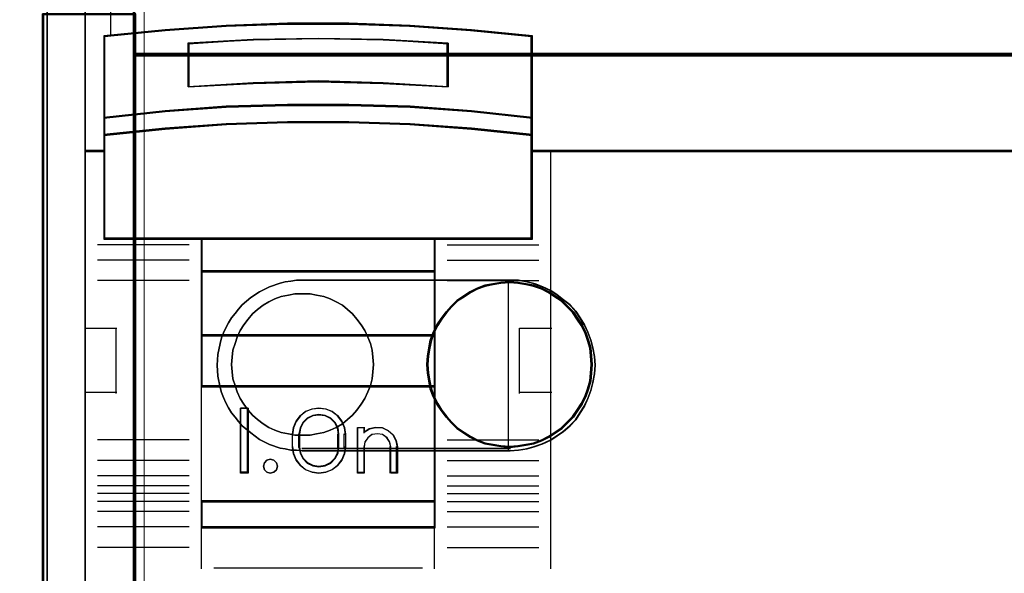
# Model space of a CAD drawing. Header units: millimetres. Extents: x -1290 to 1795, y -4192 to -1311.
# Tile 841 of 1056: x 1427.38 to 1434.99, y -2285.76 to -2281.49. Entities that reach past the tile are written whole.
import ezdxf

# ---------------------------------------------------------------- set-up
doc = ezdxf.new("R2010")
doc.units = ezdxf.units.MM
doc.layers.add('30', color=7, linetype='Continuous')
doc.layers.add('45', color=7, linetype='Continuous')
doc.layers.add('Aparatura', color=7, linetype='Continuous', lineweight=13)

# ---------------------------------------------------------------- blocks, each defined once
blk = doc.blocks.new('*U290')
at = {"layer": '45', "color": 7}
for points in [[(495.416148, -383.552872), (423.39533, -383.552872), (423.39533, -465.581435), (495.416148, -465.581435), (495.416148, -383.552872)], [(491.918777, -403.501425), (426.892219, -403.501425), (426.569258, -402.315699), (423.39533, -402.315699), (423.39533, -416.489263), (424.141481, -416.489263), (424.141481, -415.860553), (424.141481, -415.187722), (424.141481, -412.044169), (426.49687, -411.807024), (428.852259, -411.641573), (431.213217, -411.558848), (433.579743, -411.558848), (435.9407, -411.641573), (438.296089, -411.807024), (440.651478, -412.044169), (440.651478, -415.187722), (440.651478, -415.860553), (440.651478, -416.489263), (441.39763, -416.489263), (494.418942, -416.489263), (494.418942, -402.315699), (492.241738, -402.315699), (491.918777, -403.501425)], [(434.925017, -413.853054), (437.434985, -413.988152), (437.434985, -412.293795), (434.925017, -412.158697), (432.403869, -412.113665), (429.899492, -412.158697), (427.389524, -412.293795), (427.389524, -413.988152), (429.899492, -413.853054), (432.403869, -413.796763), (434.925017, -413.853054)], [(438.324124, -414.908843), (435.96384, -414.737502), (433.597976, -414.663254), (431.226533, -414.663254), (428.860669, -414.737502), (426.500385, -414.908843), (424.140101, -415.165854), (424.140101, -415.862639), (426.500385, -415.617051), (428.860669, -415.44571), (431.226533, -415.36004), (433.597976, -415.36004), (435.96384, -415.44571), (438.324124, -415.617051), (440.684408, -415.862639), (440.684408, -415.165854), (438.324124, -414.908843)], [(438.30877, -414.921565), (435.954616, -414.75638), (433.594897, -414.6848), (431.229612, -414.6848), (428.869893, -414.75638), (426.515739, -414.921565), (424.161585, -415.169342), (424.161585, -415.841093), (426.515739, -415.604328), (428.869893, -415.439144), (431.229612, -415.356551), (433.594897, -415.356551), (435.954616, -415.439144), (438.30877, -415.604328), (440.662924, -415.841093), (440.662924, -415.169342), (438.30877, -414.921565)], [(438.30877, -414.921565), (435.954616, -414.75638), (433.594897, -414.6848), (431.229612, -414.6848), (428.869893, -414.75638), (426.515739, -414.921565), (424.161585, -415.169342), (424.161585, -415.841093), (426.515739, -415.604328), (428.869893, -415.439144), (431.229612, -415.356551), (433.594897, -415.356551), (435.954616, -415.439144), (438.30877, -415.604328), (440.662924, -415.841093), (440.662924, -415.169342), (438.30877, -414.921565)], [(427.900932, -419.870163), (436.923577, -419.870163), (440.684408, -419.870163), (440.684408, -416.456125), (440.684408, -415.823279), (438.324124, -415.584574), (435.96384, -415.418035), (433.597976, -415.334766), (431.226533, -415.334766), (428.860669, -415.418035), (426.500385, -415.584574), (424.140101, -415.823279), (424.140101, -416.456125), (424.140101, -419.870163), (427.900932, -419.870163)], [(427.912648, -419.848617), (436.911861, -419.848617), (440.662924, -419.848617), (440.662924, -416.467017), (440.662924, -415.840183), (438.30877, -415.603746), (435.954616, -415.43879), (433.594897, -415.356312), (431.229612, -415.356312), (428.869893, -415.43879), (426.515739, -415.603746), (424.161585, -415.840183), (424.161585, -416.467017), (424.161585, -419.848617), (427.912648, -419.848617)], [(436.933697, -419.825276), (427.890812, -419.825276), (427.890812, -421.134185), (436.933697, -421.134185), (436.933697, -419.825276)], [(436.912213, -419.846822), (427.912296, -419.846822), (427.912296, -421.112639), (436.912213, -421.112639), (436.912213, -419.846822)], [(436.933697, -421.091093), (427.890812, -421.091093), (427.890812, -423.602978), (436.933697, -423.602978), (436.933697, -421.091093)], [(436.912213, -421.110844), (427.912296, -421.110844), (427.912296, -423.581432), (436.912213, -423.581432), (436.912213, -421.110844)], [(436.933697, -423.558091), (427.890812, -423.558091), (427.890812, -425.576217), (436.933697, -425.576217), (436.933697, -423.558091)], [(436.912213, -423.579637), (427.912296, -423.579637), (427.912296, -425.554671), (436.912213, -425.554671), (436.912213, -423.579637)], [(427.890812, -430.018249), (436.933697, -430.018249), (436.933697, -425.533125), (427.890812, -425.533125), (427.890812, -430.018249)], [(429.709773, -426.394958), (429.709773, -428.906843), (429.416161, -428.906843), (429.416161, -426.394958), (429.709773, -426.394958)], [(431.555967, -426.898454), (431.726521, -426.685867), (431.9255, -426.52363), (432.181331, -426.428525), (432.437162, -426.394958), (432.704363, -426.428525), (432.948823, -426.52363), (433.159173, -426.685867), (433.329726, -426.898454), (433.426373, -427.139013), (433.460484, -427.40195), (433.460484, -427.899851), (433.426373, -428.162788), (433.329726, -428.403347), (433.159173, -428.615934), (432.948823, -428.772577), (432.704363, -428.873277), (432.437162, -428.906843), (432.181331, -428.873277), (431.9255, -428.772577), (431.726521, -428.615934), (431.555967, -428.403347), (431.45932, -428.162788), (431.419524, -427.899851), (431.419524, -427.40195), (431.45932, -427.139013), (431.555967, -426.898454)], [(431.819481, -426.946298), (431.71063, -427.159915), (431.664798, -427.401641), (431.664798, -427.901956), (431.71063, -428.13806), (431.819481, -428.346056), (431.991351, -428.514702), (432.203325, -428.621511), (432.438214, -428.660861), (432.684561, -428.621511), (432.896535, -428.514702), (433.068405, -428.346056), (433.177256, -428.13806), (433.21163, -427.901956), (433.21163, -427.401641), (433.177256, -427.159915), (433.068405, -426.946298), (432.896535, -426.777652), (432.684561, -426.676465), (432.438214, -426.642735), (432.203325, -426.676465), (431.991351, -426.777652), (431.819481, -426.946298)], [(433.924176, -428.906843), (433.924176, -427.13829), (434.181981, -427.13829), (434.181981, -427.324157), (434.388226, -427.188981), (434.634573, -427.13829), (434.892379, -427.155187), (435.11581, -427.262201), (435.310596, -427.431171), (435.425177, -427.6452), (435.471009, -427.893023), (435.471009, -428.906843), (435.213203, -428.906843), (435.213203, -427.893023), (435.167371, -427.695891), (435.064249, -427.538185), (434.892379, -427.419906), (434.697592, -427.391745), (434.491348, -427.419906), (434.330936, -427.538185), (434.216355, -427.695891), (434.181981, -427.893023), (434.181981, -428.906843), (433.924176, -428.906843)], [(430.803817, -428.507188), (430.834091, -428.638418), (430.803817, -428.775613), (430.700884, -428.871053), (430.561621, -428.906843), (430.428414, -428.871053), (430.33759, -428.775613), (430.295206, -428.638418), (430.33759, -428.507188), (430.428414, -428.405783), (430.561621, -428.369993), (430.700884, -428.405783), (430.803817, -428.507188)], [(436.933697, -429.975157), (427.890812, -429.975157), (427.890812, -431.012948), (436.933697, -431.012948), (436.933697, -429.975157)], [(436.912213, -429.994907), (427.912296, -429.994907), (427.912296, -430.991402), (436.912213, -430.991402), (436.912213, -429.994907)]]:
    blk.add_lwpolyline(points, close=True, dxfattribs=at)
at = {"layer": '45', "color": 139}
for points in [[(495.416148, -383.552872), (423.39533, -383.552872), (423.39533, -465.581435), (495.416148, -465.581435), (495.416148, -383.552872)], [(430.834091, -428.638418), (430.803817, -428.507188), (430.700884, -428.405783), (430.561621, -428.369993), (430.428414, -428.405783), (430.33759, -428.507188), (430.295206, -428.638418), (430.33759, -428.775613), (430.428414, -428.871053), (430.561621, -428.906843), (430.700884, -428.871053), (430.803817, -428.775613), (430.834091, -428.638418)]]:
    blk.add_lwpolyline(points, close=True, dxfattribs=at)
at = {"layer": '45', "color": 59}
for points in [[(495.394664, -383.574418), (423.416813, -383.574418), (423.416813, -465.55989), (495.394664, -465.55989), (495.394664, -383.574418)], [(435.96384, -414.77384), (438.324124, -414.940755), (440.684408, -415.191127), (440.684408, -412.019748), (438.324124, -411.780504), (435.96384, -411.613589), (433.597976, -411.530132), (431.226533, -411.530132), (428.860669, -411.613589), (426.500385, -411.780504), (424.140101, -412.019748), (424.140101, -415.191127), (426.500385, -414.940755), (428.860669, -414.77384), (431.226533, -414.701511), (433.597976, -414.701511), (435.96384, -414.77384)], [(435.954616, -414.757206), (438.30877, -414.922156), (440.662924, -415.169581), (440.662924, -412.035531), (438.30877, -411.799103), (435.954616, -411.634153), (433.594897, -411.551678), (431.229612, -411.551678), (428.869893, -411.634153), (426.515739, -411.799103), (424.161585, -412.035531), (424.161585, -415.169581), (426.515739, -414.922156), (428.869893, -414.757206), (431.229612, -414.685728), (433.594897, -414.685728), (435.954616, -414.757206)], [(437.434985, -412.293795), (437.434985, -413.988152), (434.925017, -413.853054), (432.403869, -413.796763), (429.899492, -413.853054), (427.389524, -413.988152), (427.389524, -412.293795), (429.899492, -412.158697), (432.403869, -412.113665), (434.925017, -412.158697), (437.434985, -412.293795)], [(434.925017, -413.853054), (437.434985, -413.988152), (437.434985, -412.293795), (434.925017, -412.158697), (432.403869, -412.113665), (429.899492, -412.158697), (427.389524, -412.293795), (427.389524, -413.988152), (429.899492, -413.853054), (432.403869, -413.796763), (434.925017, -413.853054)], [(434.914269, -413.834484), (437.413501, -413.966606), (437.413501, -412.309577), (434.914269, -412.177456), (432.403905, -412.133415), (429.910239, -412.177456), (427.411008, -412.309577), (427.411008, -413.966606), (429.910239, -413.834484), (432.403905, -413.779433), (434.914269, -413.834484)], [(434.914269, -413.834484), (437.413501, -413.966606), (437.413501, -412.309577), (434.914269, -412.177456), (432.403905, -412.133415), (429.910239, -412.177456), (427.411008, -412.309577), (427.411008, -413.966606), (429.910239, -413.834484), (432.403905, -413.779433), (434.914269, -413.834484)], [(438.324124, -414.908843), (435.96384, -414.737502), (433.597976, -414.663254), (431.226533, -414.663254), (428.860669, -414.737502), (426.500385, -414.908843), (424.140101, -415.165854), (424.140101, -415.862639), (426.500385, -415.617051), (428.860669, -415.44571), (431.226533, -415.36004), (433.597976, -415.36004), (435.96384, -415.44571), (438.324124, -415.617051), (440.684408, -415.862639), (440.684408, -415.165854), (438.324124, -414.908843)], [(427.900932, -419.870163), (436.923577, -419.870163), (440.684408, -419.870163), (440.684408, -416.456125), (440.684408, -415.823279), (438.324124, -415.584574), (435.96384, -415.418035), (433.597976, -415.334766), (431.226533, -415.334766), (428.860669, -415.418035), (426.500385, -415.584574), (424.140101, -415.823279), (424.140101, -416.456125), (424.140101, -419.870163), (427.900932, -419.870163)], [(427.912648, -419.848617), (436.911861, -419.848617), (440.662924, -419.848617), (440.662924, -416.467017), (440.662924, -415.840183), (438.30877, -415.603746), (435.954616, -415.43879), (433.594897, -415.356312), (431.229612, -415.356312), (428.869893, -415.43879), (426.515739, -415.603746), (424.161585, -415.840183), (424.161585, -416.467017), (424.161585, -419.848617), (427.912648, -419.848617)], [(436.933697, -419.825276), (427.890812, -419.825276), (427.890812, -421.134185), (436.933697, -421.134185), (436.933697, -419.825276)], [(436.912213, -419.846822), (427.912296, -419.846822), (427.912296, -421.112639), (436.912213, -421.112639), (436.912213, -419.846822)], [(436.933697, -421.091093), (427.890812, -421.091093), (427.890812, -423.602978), (436.933697, -423.602978), (436.933697, -421.091093)], [(436.912213, -421.110844), (427.912296, -421.110844), (427.912296, -423.581432), (436.912213, -423.581432), (436.912213, -421.110844)], [(436.933697, -423.558091), (427.890812, -423.558091), (427.890812, -425.576217), (436.933697, -425.576217), (436.933697, -423.558091)], [(436.912213, -423.579637), (427.912296, -423.579637), (427.912296, -425.554671), (436.912213, -425.554671), (436.912213, -423.579637)], [(427.890812, -430.018249), (436.933697, -430.018249), (436.933697, -425.533125), (427.890812, -425.533125), (427.890812, -430.018249)], [(429.709773, -426.394958), (429.709773, -428.906843), (429.416161, -428.906843), (429.416161, -426.394958), (429.709773, -426.394958)], [(431.555967, -426.898454), (431.726521, -426.685867), (431.9255, -426.52363), (432.181331, -426.428525), (432.437162, -426.394958), (432.704363, -426.428525), (432.948823, -426.52363), (433.159173, -426.685867), (433.329726, -426.898454), (433.426373, -427.139013), (433.460484, -427.40195), (433.460484, -427.899851), (433.426373, -428.162788), (433.329726, -428.403347), (433.159173, -428.615934), (432.948823, -428.772577), (432.704363, -428.873277), (432.437162, -428.906843), (432.181331, -428.873277), (431.9255, -428.772577), (431.726521, -428.615934), (431.555967, -428.403347), (431.45932, -428.162788), (431.419524, -427.899851), (431.419524, -427.40195), (431.45932, -427.139013), (431.555967, -426.898454)], [(431.819481, -426.946298), (431.71063, -427.159915), (431.664798, -427.401641), (431.664798, -427.901956), (431.71063, -428.13806), (431.819481, -428.346056), (431.991351, -428.514702), (432.203325, -428.621511), (432.438214, -428.660861), (432.684561, -428.621511), (432.896535, -428.514702), (433.068405, -428.346056), (433.177256, -428.13806), (433.21163, -427.901956), (433.21163, -427.401641), (433.177256, -427.159915), (433.068405, -426.946298), (432.896535, -426.777652), (432.684561, -426.676465), (432.438214, -426.642735), (432.203325, -426.676465), (431.991351, -426.777652), (431.819481, -426.946298)], [(431.836668, -426.961362), (431.73084, -427.170418), (431.686281, -427.406982), (431.686281, -427.896615), (431.73084, -428.127677), (431.836668, -428.331232), (432.003764, -428.496277), (432.209849, -428.600805), (432.438214, -428.639316), (432.677718, -428.600805), (432.883804, -428.496277), (433.0509, -428.331232), (433.156727, -428.127677), (433.190147, -427.896615), (433.190147, -427.406982), (433.156727, -427.170418), (433.0509, -426.961362), (432.883804, -426.796317), (432.677718, -426.69729), (432.438214, -426.664281), (432.209849, -426.69729), (432.003764, -426.796317), (431.836668, -426.961362)], [(433.924176, -428.906843), (433.924176, -427.13829), (434.181981, -427.13829), (434.181981, -427.324157), (434.388226, -427.188981), (434.634573, -427.13829), (434.892379, -427.155187), (435.11581, -427.262201), (435.310596, -427.431171), (435.425177, -427.6452), (435.471009, -427.893023), (435.471009, -428.906843), (435.213203, -428.906843), (435.213203, -427.893023), (435.167371, -427.695891), (435.064249, -427.538185), (434.892379, -427.419906), (434.697592, -427.391745), (434.491348, -427.419906), (434.330936, -427.538185), (434.216355, -427.695891), (434.181981, -427.893023), (434.181981, -428.906843), (433.924176, -428.906843)], [(430.803817, -428.507188), (430.834091, -428.638418), (430.803817, -428.775613), (430.700884, -428.871053), (430.561621, -428.906843), (430.428414, -428.871053), (430.33759, -428.775613), (430.295206, -428.638418), (430.33759, -428.507188), (430.428414, -428.405783), (430.561621, -428.369993), (430.700884, -428.405783), (430.803817, -428.507188)], [(436.933697, -429.975157), (427.890812, -429.975157), (427.890812, -431.012948), (436.933697, -431.012948), (436.933697, -429.975157)], [(436.912213, -429.994907), (427.912296, -429.994907), (427.912296, -430.991402), (436.912213, -430.991402), (436.912213, -429.994907)]]:
    blk.add_lwpolyline(points, close=True, dxfattribs=at)
at = {"layer": '45', "color": 140}
for points in [[(491.918777, -403.501425), (426.892219, -403.501425), (426.569258, -402.315699), (423.39533, -402.315699), (423.39533, -416.489263), (424.141481, -416.489263), (424.141481, -415.860553), (424.141481, -415.187722), (424.141481, -412.044169), (426.49687, -411.807024), (428.852259, -411.641573), (431.213217, -411.558848), (433.579743, -411.558848), (435.9407, -411.641573), (438.296089, -411.807024), (440.651478, -412.044169), (440.651478, -415.187722), (440.651478, -415.860553), (440.651478, -416.489263), (441.39763, -416.489263), (494.418942, -416.489263), (494.418942, -402.315699), (492.241738, -402.315699), (491.918777, -403.501425)], [(491.898806, -403.519366), (426.911588, -403.519366), (426.588822, -402.337245), (423.416813, -402.337245), (423.416813, -416.467718), (424.162514, -416.467718), (424.162514, -415.840918), (424.162514, -415.170133), (424.162514, -412.036137), (426.516478, -411.799713), (428.870442, -411.634766), (431.229971, -411.552292), (433.595065, -411.552292), (435.954594, -411.634766), (438.308558, -411.799713), (440.662522, -412.036137), (440.662522, -415.170133), (440.662522, -415.840918), (440.662522, -416.467718), (441.408223, -416.467718), (494.397458, -416.467718), (494.397458, -402.337245), (492.221572, -402.337245), (491.898806, -403.519366)]]:
    blk.add_lwpolyline(points, close=True, dxfattribs=at)
blk.add_lwpolyline([(424.390745, -402.315699), (424.390745, -412.02389)], dxfattribs=at)
at = {"layer": '45', "color": 139}
for points in [[(440.684408, -412.058005), (438.324124, -411.800067), (435.96384, -411.62011), (433.597976, -411.530132), (431.226533, -411.530132), (428.860669, -411.62011), (426.500385, -411.800067), (424.140101, -412.058005)], [(424.140101, -412.014913), (424.140101, -419.870163)], [(437.434985, -412.332714), (434.925017, -412.168427), (432.403869, -412.113665), (429.899492, -412.168427), (427.389524, -412.332714)], [(440.63965, -419.870163), (440.63965, -412.014913)], [(427.389524, -413.988152), (427.389524, -412.289622)], [(437.390227, -413.988152), (437.390227, -412.289622)], [(437.434985, -413.988152), (434.925017, -413.824657), (432.403869, -413.756534), (429.899492, -413.824657), (427.389524, -413.988152)], [(440.684408, -415.191127), (438.324124, -414.921192), (435.96384, -414.741236), (433.597976, -414.663254), (431.226533, -414.663254), (428.860669, -414.741236), (426.500385, -414.921192), (424.140101, -415.191127)], [(440.684408, -415.862639), (438.324124, -415.604701), (435.96384, -415.424744), (433.597976, -415.334766), (431.226533, -415.334766), (428.860669, -415.424744), (426.500385, -415.604701), (424.140101, -415.862639)], [(424.184859, -416.444376), (423.39533, -416.444376)], [(495.416148, -416.444376), (440.63965, -416.444376)], [(441.386212, -416.444376), (441.386212, -432.607339)], [(427.434282, -420.083826), (423.889457, -420.083826)], [(440.684408, -419.825276), (424.140101, -419.825276)], [(427.890812, -419.825276), (427.890812, -431.012948)], [(427.890812, -419.825276), (436.933697, -419.825276)], [(436.888939, -419.825276), (436.888939, -431.012948)], [(437.390227, -420.083826), (440.929681, -420.083826)], [(427.434282, -420.678132), (423.889457, -420.678132)], [(437.390227, -420.678132), (440.929681, -420.678132)], [(427.890812, -421.091093), (436.933697, -421.091093)], [(427.434282, -421.469941), (423.889457, -421.469941)], [(437.390227, -421.469941), (440.929681, -421.469941)], [(423.39533, -423.312109), (424.641389, -423.312109)], [(424.596631, -423.312109), (424.596631, -425.823994)], [(440.190281, -425.823994), (440.190281, -423.312109)], [(440.190281, -423.312109), (441.43097, -423.312109)], [(427.890812, -423.558091), (436.933697, -423.558091)], [(423.39533, -425.779107), (424.641389, -425.779107)], [(427.890812, -425.533125), (436.933697, -425.533125)], [(440.190281, -425.779107), (441.43097, -425.779107)], [(429.709773, -426.394958), (429.416161, -426.394958)], [(429.416161, -426.394958), (429.416161, -428.906843)], [(429.666805, -426.394958), (429.666805, -428.906843)], [(433.460484, -427.429158), (433.426373, -427.159117), (433.329726, -426.912058), (433.159173, -426.693727), (432.948823, -426.527106), (432.704363, -426.429432), (432.437162, -426.394958), (432.181331, -426.429432), (431.9255, -426.527106), (431.726521, -426.693727), (431.555967, -426.912058), (431.45932, -427.159117), (431.419524, -427.429158)], [(433.21163, -427.429158), (433.177256, -427.178668), (433.068405, -426.957305), (432.896535, -426.782544), (432.684561, -426.677688), (432.438214, -426.642735), (432.203325, -426.677688), (431.991351, -426.782544), (431.819481, -426.957305), (431.71063, -427.178668), (431.664798, -427.429158)], [(433.924176, -427.13829), (434.217788, -427.13829)], [(433.924176, -427.13829), (433.924176, -428.906843)], [(434.17482, -427.13829), (434.17482, -427.362725)], [(435.471009, -427.91753), (435.424922, -427.66166), (435.309705, -427.440682), (435.113837, -427.266225), (434.889164, -427.155735), (434.629926, -427.13829), (434.38221, -427.190627), (434.17482, -427.330192)], [(427.434282, -427.621275), (423.889457, -427.621275)], [(431.419524, -427.91753), (431.419524, -427.384271)], [(431.664798, -427.91753), (431.664798, -427.384271)], [(433.166872, -427.91753), (433.166872, -427.384271)], [(433.417517, -427.91753), (433.417517, -427.384271)], [(435.220365, -427.91753), (435.173896, -427.707822), (435.069341, -427.540055), (434.895084, -427.414229), (434.697592, -427.384271), (434.488483, -427.414229), (434.325843, -427.540055), (434.209672, -427.707822), (434.17482, -427.91753)], [(437.390227, -427.621275), (440.929681, -427.621275)], [(431.419524, -427.874439), (431.45932, -428.144011), (431.555967, -428.390641), (431.726521, -428.608593), (431.9255, -428.769189), (432.181331, -428.87243), (432.437162, -428.906843), (432.704363, -428.87243), (432.948823, -428.769189), (433.159173, -428.608593), (433.329726, -428.390641), (433.426373, -428.144011), (433.460484, -427.874439)], [(431.664798, -427.874439), (431.71063, -428.119104), (431.819481, -428.334642), (431.991351, -428.509402), (432.203325, -428.620084), (432.438214, -428.660861), (432.684561, -428.620084), (432.896535, -428.509402), (433.068405, -428.334642), (433.177256, -428.119104), (433.21163, -427.874439)], [(434.17482, -427.874439), (434.17482, -428.906843)], [(435.175607, -427.874439), (435.175607, -428.906843)], [(435.426251, -427.874439), (435.426251, -428.906843)], [(427.434282, -428.413084), (423.889457, -428.413084)], [(437.390227, -428.413084), (440.929681, -428.413084)], [(427.434282, -429.00739), (423.889457, -429.00739)], [(429.709773, -428.863751), (429.416161, -428.863751)], [(433.924176, -428.863751), (434.217788, -428.863751)], [(435.175607, -428.863751), (435.471009, -428.863751)], [(437.390227, -429.00739), (440.929681, -429.00739)], [(427.434282, -429.397011), (423.889457, -429.397011)], [(437.390227, -429.397011), (440.929681, -429.397011)], [(427.434282, -429.693266), (423.889457, -429.693266)], [(427.890812, -429.975157), (436.933697, -429.975157)], [(437.390227, -429.693266), (440.929681, -429.693266)], [(427.434282, -429.996703), (423.889457, -429.996703)], [(437.390227, -429.996703), (440.929681, -429.996703)], [(427.434282, -430.386323), (423.889457, -430.386323)], [(437.390227, -430.386323), (440.929681, -430.386323)], [(427.434282, -430.980629), (423.889457, -430.980629)], [(427.890812, -430.969856), (436.933697, -430.969856)], [(427.890812, -430.969856), (427.890812, -432.607339)], [(436.888939, -430.969856), (436.888939, -432.607339)], [(437.390227, -430.980629), (440.929681, -430.980629)], [(427.434282, -431.772438), (423.889457, -431.772438)], [(437.390227, -431.772438), (440.929681, -431.772438)], [(428.38673, -432.564248), (436.437779, -432.564248)]]:
    blk.add_lwpolyline(points, dxfattribs=at)
blk = doc.blocks.new('*U312')
at = {"layer": '30', "color": 7}
for points in [[(548.842747, -706.874973), (117.158256, -706.874973), (117.158256, -709.439856), (117.158256, -710.917451), (117.158256, -712.478684), (548.842747, -712.478684), (548.842747, -710.917451), (548.842747, -709.439856), (548.842747, -706.874973)], [(117.158256, -712.478684), (117.158256, -709.399426), (117.158256, -712.478684)], [(113.649238, -710.85377), (113.649238, -737.945854), (113.649238, -710.85377)], [(115.194714, -710.85377), (113.649238, -710.85377), (113.649238, -737.945854), (115.194714, -737.945854), (117.245982, -737.945854), (117.245982, -736.486626), (117.245982, -734.972333), (117.245982, -713.909889), (117.245982, -712.395596), (117.245982, -710.85377), (115.194714, -710.85377)], [(115.200756, -710.896861), (113.692205, -710.896861), (113.692205, -737.902763), (115.200756, -737.902763), (117.203014, -737.902763), (117.203014, -736.448177), (117.203014, -734.9387), (117.203014, -713.943259), (117.203014, -712.433783), (117.203014, -710.896861), (115.200756, -710.896861)], [(117.158256, -712.390705), (548.842747, -712.390705), (117.158256, -712.390705)], [(117.158256, -713.986892), (117.158256, -712.390705), (117.158256, -713.986892)], [(548.842747, -712.390705), (117.158256, -712.390705), (117.158256, -713.905613), (117.158256, -734.976603), (117.158256, -736.491511), (548.842747, -736.491511), (548.842747, -734.976603), (548.842747, -713.905613), (548.842747, -712.390705)], [(117.158256, -713.898914), (117.158256, -734.981507), (117.158256, -713.898914)], [(131.702128, -721.145494), (132.033116, -721.145494), (132.364104, -721.201116), (132.66751, -721.28455), (132.970917, -721.395794), (133.274323, -721.534849), (133.522564, -721.701716), (133.770805, -721.896394), (134.019046, -722.091071), (134.239705, -722.341371), (134.4052, -722.591671), (134.570694, -722.869782), (134.708606, -723.147893), (134.818935, -723.453815), (134.901682, -723.759737), (134.956847, -724.09347), (134.984429, -724.427203), (134.956847, -724.760936), (134.901682, -725.094669), (134.818935, -725.400591), (134.708606, -725.706513), (134.570694, -726.012435), (134.4052, -726.262735), (134.239705, -726.540846), (134.019046, -726.763334), (133.770805, -726.985823), (133.522564, -727.152689), (133.274323, -727.319556), (132.970917, -727.458611), (132.66751, -727.569856), (132.364104, -727.653289), (132.033116, -727.708911), (131.702128, -727.736722), (123.675659, -727.736722), (123.455, -727.708911), (123.234341, -727.708911), (123.013682, -727.653289), (122.820605, -727.625478), (122.40687, -727.486423), (122.020716, -727.291745), (121.689728, -727.041445), (121.35874, -726.763334), (121.220828, -726.596468), (121.082916, -726.429601), (120.945004, -726.262735), (120.834675, -726.068057), (120.724345, -725.873379), (120.641598, -725.678702), (120.558851, -725.484024), (120.503686, -725.289346), (120.420939, -724.844369), (120.393357, -724.427203), (120.420939, -724.010036), (120.503686, -723.59287), (120.558851, -723.370381), (120.641598, -723.175704), (120.724345, -722.981026), (120.834675, -722.786348), (120.945004, -722.591671), (121.082916, -722.424804), (121.220828, -722.257938), (121.35874, -722.091071), (121.689728, -721.81296), (122.020716, -721.590472), (122.40687, -721.395794), (122.820605, -721.256738), (123.013682, -721.201116), (123.234341, -721.173305), (123.455, -721.145494), (123.675659, -721.145494), (131.702128, -721.145494)], [(123.675659, -727.736722), (131.702128, -727.736722), (132.033116, -727.708911), (132.364104, -727.653289), (132.66751, -727.569856), (132.970917, -727.458611), (133.274323, -727.319556), (133.522564, -727.152689), (133.770805, -726.985823), (134.019046, -726.763334), (134.239705, -726.540846), (134.4052, -726.262735), (134.570694, -726.012435), (134.708606, -725.706513), (134.818935, -725.400591), (134.901682, -725.094669), (134.956847, -724.760936), (134.984429, -724.427203), (134.956847, -724.09347), (134.901682, -723.759737), (134.818935, -723.453815), (134.708606, -723.147893), (134.570694, -722.869782), (134.4052, -722.591671), (134.239705, -722.341371), (134.019046, -722.091071), (133.770805, -721.896394), (133.522564, -721.701716), (133.274323, -721.534849), (132.970917, -721.395794), (132.66751, -721.28455), (132.364104, -721.201116), (132.033116, -721.145494), (131.702128, -721.145494), (123.675659, -721.145494), (123.455, -721.145494), (123.234341, -721.173305), (123.013682, -721.201116), (122.820605, -721.256738), (122.40687, -721.395794), (122.020716, -721.590472), (121.689728, -721.81296), (121.35874, -722.091071), (121.220828, -722.257938), (121.082916, -722.424804), (120.945004, -722.591671), (120.834675, -722.786348), (120.724345, -722.981026), (120.641598, -723.175704), (120.558851, -723.370381), (120.503686, -723.59287), (120.420939, -724.010036), (120.393357, -724.427203), (120.420939, -724.844369), (120.503686, -725.289346), (120.558851, -725.484024), (120.641598, -725.678702), (120.724345, -725.873379), (120.834675, -726.068057), (120.945004, -726.262735), (121.082916, -726.429601), (121.220828, -726.596468), (121.35874, -726.763334), (121.689728, -727.041445), (122.020716, -727.291745), (122.40687, -727.486423), (122.820605, -727.625478), (123.013682, -727.653289), (123.234341, -727.708911), (123.455, -727.708911), (123.675659, -727.736722)], [(123.657102, -721.145494), (131.722474, -721.145494), (123.657102, -721.145494)], [(134.87522, -724.398914), (134.847424, -724.065048), (134.819627, -723.759003), (134.736237, -723.452959), (134.625051, -723.146914), (134.486068, -722.868692), (134.319288, -722.618292), (134.152509, -722.367892), (133.930136, -722.145314), (133.707763, -721.922736), (133.457594, -721.755803), (133.207424, -721.58887), (132.929458, -721.449759), (132.623696, -721.33847), (132.317933, -721.282825), (132.012171, -721.227181), (131.678611, -721.199359), (131.345052, -721.227181), (131.03929, -721.282825), (130.733527, -721.33847), (130.427765, -721.449759), (130.149799, -721.58887), (129.899629, -721.755803), (129.64946, -721.922736), (129.427087, -722.145314), (129.232511, -722.367892), (129.037935, -722.618292), (128.871155, -722.868692), (128.732172, -723.146914), (128.620986, -723.452959), (128.565393, -723.759003), (128.509799, -724.065048), (128.482003, -724.398914), (128.509799, -724.732781), (128.565393, -725.038825), (128.620986, -725.34487), (128.732172, -725.650914), (128.871155, -725.929137), (129.037935, -726.179537), (129.232511, -726.429937), (129.427087, -726.652514), (129.64946, -726.875092), (129.899629, -727.042026), (130.149799, -727.208959), (130.427765, -727.34807), (130.733527, -727.459359), (131.03929, -727.515003), (131.345052, -727.570648), (131.678611, -727.59847), (132.012171, -727.570648), (132.317933, -727.515003), (132.623696, -727.459359), (132.929458, -727.34807), (133.207424, -727.208959), (133.457594, -727.042026), (133.707763, -726.875092), (133.930136, -726.652514), (134.152509, -726.429937), (134.319288, -726.179537), (134.486068, -725.929137), (134.625051, -725.650914), (134.736237, -725.34487), (134.819627, -725.038825), (134.847424, -724.732781), (134.87522, -724.398914)], [(131.678611, -727.59847), (131.345052, -727.570648), (131.03929, -727.515003), (130.733527, -727.459359), (130.427765, -727.34807), (130.149799, -727.208959), (129.899629, -727.042026), (129.64946, -726.875092), (129.427087, -726.652514), (129.232511, -726.429937), (129.037935, -726.179537), (128.871155, -725.929137), (128.732172, -725.650914), (128.620986, -725.34487), (128.565393, -725.038825), (128.509799, -724.732781), (128.482003, -724.398914), (128.509799, -724.065048), (128.565393, -723.759003), (128.620986, -723.452959), (128.732172, -723.146914), (128.871155, -722.868692), (129.037935, -722.618292), (129.232511, -722.367892), (129.427087, -722.145314), (129.64946, -721.922736), (129.899629, -721.755803), (130.149799, -721.58887), (130.427765, -721.449759), (130.733527, -721.33847), (131.03929, -721.282825), (131.345052, -721.227181), (131.678611, -721.199359), (132.012171, -721.227181), (132.317933, -721.282825), (132.623696, -721.33847), (132.929458, -721.449759), (133.207424, -721.58887), (133.457594, -721.755803), (133.707763, -721.922736), (133.930136, -722.145314), (134.152509, -722.367892), (134.319288, -722.618292), (134.486068, -722.868692), (134.625051, -723.146914), (134.736237, -723.452959), (134.819627, -723.759003), (134.847424, -724.065048), (134.87522, -724.398914), (134.847424, -724.732781), (134.819627, -725.038825), (134.736237, -725.34487), (134.625051, -725.650914), (134.486068, -725.929137), (134.319288, -726.179537), (134.152509, -726.429937), (133.930136, -726.652514), (133.707763, -726.875092), (133.457594, -727.042026), (133.207424, -727.208959), (132.929458, -727.34807), (132.623696, -727.459359), (132.317933, -727.515003), (132.012171, -727.570648), (131.678611, -727.59847)], [(128.482003, -724.398914), (128.509799, -724.732781), (128.565393, -725.038825), (128.620986, -725.34487), (128.732172, -725.650914), (128.871155, -725.929137), (129.037935, -726.179537), (129.232511, -726.429937), (129.427087, -726.652514), (129.64946, -726.875092), (129.899629, -727.042026), (130.149799, -727.208959), (130.427765, -727.34807), (130.733527, -727.459359), (131.03929, -727.515003), (131.345052, -727.570648), (131.678611, -727.59847), (132.012171, -727.570648), (132.317933, -727.515003), (132.623696, -727.459359), (132.929458, -727.34807), (133.207424, -727.208959), (133.457594, -727.042026), (133.707763, -726.875092), (133.930136, -726.652514), (134.152509, -726.429937), (134.319288, -726.179537), (134.486068, -725.929137), (134.625051, -725.650914), (134.736237, -725.34487), (134.819627, -725.038825), (134.847424, -724.732781), (134.87522, -724.398914), (134.847424, -724.065048), (134.819627, -723.759003), (134.736237, -723.452959), (134.625051, -723.146914), (134.486068, -722.868692), (134.319288, -722.618292), (134.152509, -722.367892), (133.930136, -722.145314), (133.707763, -721.922736), (133.457594, -721.755803), (133.207424, -721.58887), (132.929458, -721.449759), (132.623696, -721.33847), (132.317933, -721.282825), (132.012171, -721.227181), (131.678611, -721.199359), (131.345052, -721.227181), (131.03929, -721.282825), (130.733527, -721.33847), (130.427765, -721.449759), (130.149799, -721.58887), (129.899629, -721.755803), (129.64946, -721.922736), (129.427087, -722.145314), (129.232511, -722.367892), (129.037935, -722.618292), (128.871155, -722.868692), (128.732172, -723.146914), (128.620986, -723.452959), (128.565393, -723.759003), (128.509799, -724.065048), (128.482003, -724.398914)], [(131.634749, -727.736722), (131.972532, -727.708911), (132.310315, -727.653289), (132.619949, -727.569856), (132.929583, -727.458611), (133.239218, -727.319556), (133.492555, -727.152689), (133.745892, -726.985823), (133.999229, -726.763334), (134.224418, -726.540846), (134.393309, -726.262735), (134.562201, -726.012435), (134.702944, -725.706513), (134.815538, -725.400591), (134.899984, -725.094669), (134.956281, -724.760936), (134.984429, -724.427203), (134.956281, -724.09347), (134.899984, -723.759737), (134.815538, -723.453815), (134.702944, -723.147893), (134.562201, -722.869782), (134.393309, -722.591671), (134.224418, -722.341371), (133.999229, -722.091071), (133.745892, -721.896394), (133.492555, -721.701716), (133.239218, -721.534849), (132.929583, -721.395794), (132.619949, -721.28455), (132.310315, -721.201116), (131.972532, -721.145494), (131.634749, -721.145494), (131.634749, -727.736722)], [(128.52497, -724.398914), (128.552393, -724.728284), (128.607239, -725.030207), (128.662085, -725.33213), (128.771777, -725.634052), (128.908892, -725.908528), (129.07343, -726.155555), (129.265391, -726.402583), (129.457351, -726.622163), (129.676735, -726.841743), (129.923542, -727.006428), (130.170348, -727.171113), (130.444578, -727.308351), (130.746231, -727.418141), (131.047883, -727.473036), (131.349536, -727.527931), (131.678611, -727.555378), (132.007687, -727.527931), (132.30934, -727.473036), (132.610992, -727.418141), (132.912645, -727.308351), (133.186875, -727.171113), (133.433681, -727.006428), (133.680488, -726.841743), (133.899872, -726.622163), (134.119255, -726.402583), (134.283793, -726.155555), (134.448331, -725.908528), (134.585446, -725.634052), (134.695138, -725.33213), (134.777407, -725.030207), (134.80483, -724.728284), (134.832253, -724.398914), (134.80483, -724.069544), (134.777407, -723.767622), (134.695138, -723.465699), (134.585446, -723.163776), (134.448331, -722.889301), (134.283793, -722.642273), (134.119255, -722.395246), (133.899872, -722.175666), (133.680488, -721.956086), (133.433681, -721.791401), (133.186875, -721.626716), (132.912645, -721.489478), (132.610992, -721.379688), (132.30934, -721.324793), (132.007687, -721.269898), (131.678611, -721.24245), (131.349536, -721.269898), (131.047883, -721.324793), (130.746231, -721.379688), (130.444578, -721.489478), (130.170348, -721.626716), (129.923542, -721.791401), (129.676735, -721.956086), (129.457351, -722.175666), (129.265391, -722.395246), (129.07343, -722.642273), (128.908892, -722.889301), (128.771777, -723.163776), (128.662085, -723.465699), (128.607239, -723.767622), (128.552393, -724.069544), (128.52497, -724.398914)], [(126.430301, -724.399812), (126.402447, -724.120871), (126.374592, -723.841929), (126.318884, -723.590882), (126.207466, -723.339834), (126.096048, -723.088787), (125.956776, -722.865634), (125.78965, -722.64248), (125.622523, -722.447221), (125.427543, -722.279856), (125.232562, -722.112491), (124.981872, -721.973021), (124.759037, -721.861444), (124.508347, -721.777762), (124.229803, -721.721973), (123.979114, -721.666185), (123.70057, -721.666185), (123.394171, -721.666185), (123.143482, -721.721973), (122.864938, -721.777762), (122.614248, -721.861444), (122.391413, -721.973021), (122.168577, -722.112491), (121.945742, -722.279856), (121.750761, -722.447221), (121.583635, -722.64248), (121.416509, -722.865634), (121.277237, -723.088787), (121.165819, -723.339834), (121.082256, -723.590882), (120.998692, -723.841929), (120.970838, -724.120871), (120.942984, -724.399812), (120.970838, -724.678754), (120.998692, -724.957695), (121.082256, -725.208743), (121.165819, -725.45979), (121.277237, -725.710837), (121.416509, -725.933991), (121.583635, -726.157144), (121.750761, -726.352403), (121.945742, -726.519768), (122.168577, -726.687133), (122.391413, -726.826603), (122.614248, -726.93818), (122.864938, -727.021863), (123.143482, -727.077651), (123.394171, -727.133439), (123.70057, -727.133439), (123.979114, -727.133439), (124.229803, -727.077651), (124.508347, -727.021863), (124.759037, -726.93818), (124.981872, -726.826603), (125.232562, -726.687133), (125.427543, -726.519768), (125.622523, -726.352403), (125.78965, -726.157144), (125.956776, -725.933991), (126.096048, -725.710837), (126.207466, -725.45979), (126.318884, -725.208743), (126.374592, -724.957695), (126.402447, -724.678754), (126.430301, -724.399812)], [(123.70057, -721.666185), (123.979114, -721.666185), (124.229803, -721.721973), (124.508347, -721.777762), (124.759037, -721.861444), (124.981872, -721.973021), (125.232562, -722.112491), (125.427543, -722.279856), (125.622523, -722.447221), (125.78965, -722.64248), (125.956776, -722.865634), (126.096048, -723.088787), (126.207466, -723.339834), (126.318884, -723.590882), (126.374592, -723.841929), (126.402447, -724.120871), (126.430301, -724.399812), (126.402447, -724.678754), (126.374592, -724.957695), (126.318884, -725.208743), (126.207466, -725.45979), (126.096048, -725.710837), (125.956776, -725.933991), (125.78965, -726.157144), (125.622523, -726.352403), (125.427543, -726.519768), (125.232562, -726.687133), (124.981872, -726.826603), (124.759037, -726.93818), (124.508347, -727.021863), (124.229803, -727.077651), (123.979114, -727.133439), (123.70057, -727.133439), (123.394171, -727.133439), (123.143482, -727.077651), (122.864938, -727.021863), (122.614248, -726.93818), (122.391413, -726.826603), (122.168577, -726.687133), (121.945742, -726.519768), (121.750761, -726.352403), (121.583635, -726.157144), (121.416509, -725.933991), (121.277237, -725.710837), (121.165819, -725.45979), (121.082256, -725.208743), (120.998692, -724.957695), (120.970838, -724.678754), (120.942984, -724.399812), (120.970838, -724.120871), (120.998692, -723.841929), (121.082256, -723.590882), (121.165819, -723.339834), (121.277237, -723.088787), (121.416509, -722.865634), (121.583635, -722.64248), (121.750761, -722.447221), (121.945742, -722.279856), (122.168577, -722.112491), (122.391413, -721.973021), (122.614248, -721.861444), (122.864938, -721.777762), (123.143482, -721.721973), (123.394171, -721.666185), (123.70057, -721.666185)], [(131.722474, -727.648744), (123.657102, -727.648744), (131.722474, -727.648744)]]:
    blk.add_lwpolyline(points, close=True, dxfattribs=at)
at = {"layer": '30', "color": 59}
blk.add_lwpolyline([(548.79978, -706.916269), (117.201224, -706.916269), (117.201224, -709.442527), (117.201224, -710.897871), (117.201224, -712.435593), (548.79978, -712.435593), (548.79978, -710.897871), (548.79978, -709.442527), (548.79978, -706.916269)], close=True, dxfattribs=at)

msp = doc.modelspace()

# ---------------------------------------------------------------- linework, layer by layer
at = {"layer": 'Aparatura', "color": 7, "lineweight": 13}
for points in [[(1427.3824, -2330.7761), (1427.3824, -2326.7868), (1427.4936, -2326.7868), (1427.591, -2326.7868), (1427.591, -2326.1891), (1427.591, -2320.8932), (1427.591, -2318.9889), (1427.591, -2316.7927), (1427.591, -2311.3995), (1427.591, -2309.2033), (1427.591, -2307.5075), (1427.591, -2307.3129), (1427.591, -2290.9248), (1427.591, -2290.7302), (1427.591, -2286.8382), (1427.591, -2281.445), (1427.591, -2279.2488), (1427.591, -2277.5391), (1427.591, -2277.3445), (1427.591, -2260.9842)], [(1427.3824, -2330.7761), (1427.3824, -2326.7868), (1427.4936, -2326.7868), (1427.591, -2326.7868), (1427.591, -2326.1891), (1427.591, -2320.8932), (1427.591, -2318.9889), (1427.591, -2316.7927), (1427.591, -2311.3995), (1427.591, -2309.2033), (1427.591, -2307.5075), (1427.591, -2307.3129), (1427.591, -2290.9248), (1427.591, -2290.7302), (1427.591, -2286.8382), (1427.591, -2281.445), (1427.591, -2279.2488), (1427.591, -2277.5391), (1427.591, -2277.3445), (1427.591, -2260.9842)], [(1427.3891, -2330.7833), (1427.3891, -2326.7936), (1427.5006, -2326.7936), (1427.5981, -2326.7936), (1427.5981, -2326.1959), (1427.5981, -2320.8996), (1427.5981, -2318.9951), (1427.5981, -2316.7988), (1427.5981, -2311.4051), (1427.5981, -2309.2088), (1427.5981, -2307.5128), (1427.5981, -2307.3182), (1427.5981, -2290.9288), (1427.5981, -2290.7342), (1427.5981, -2286.8419), (1427.5981, -2281.4483), (1427.5981, -2279.2519), (1427.5981, -2277.5421), (1427.5981, -2277.3475), (1427.5981, -2260.9859)], [(1427.3891, -2330.7833), (1427.3891, -2326.7936), (1427.5006, -2326.7936), (1427.5981, -2326.7936), (1427.5981, -2326.1959), (1427.5981, -2320.8996), (1427.5981, -2318.9951), (1427.5981, -2316.7988), (1427.5981, -2311.4051), (1427.5981, -2309.2088), (1427.5981, -2307.5128), (1427.5981, -2307.3182), (1427.5981, -2290.9288), (1427.5981, -2290.7342), (1427.5981, -2286.8419), (1427.5981, -2281.4483), (1427.5981, -2279.2519), (1427.5981, -2277.5421), (1427.5981, -2277.3475), (1427.5981, -2260.9859)], [(1428.3433, -2288.7503), (1428.3433, -2279.7538), (1514.6895, -2279.7538), (1514.6895, -2288.7503)]]:
    msp.add_lwpolyline(points, dxfattribs=at)
msp.add_lwpolyline([(1428.3433, -2279.7538), (1514.6895, -2279.7538), (1514.6895, -2288.7503), (1428.3433, -2288.7503), (1428.3433, -2279.7538)], close=True, dxfattribs=at)

# ---------------------------------------------------------------- block references
at = {"layer": 'Aparatura', "color": 7, "lineweight": 13, "xscale": 0.2, "yscale": 0.2, "zscale": 0.2}
for name, p in [('*U290', (1343.2054, -2199.2099)), ('*U312', (1404.8289, -2139.2723))]:
    msp.add_blockref(name, p, dxfattribs=at)

doc.saveas('drawing.dxf')
